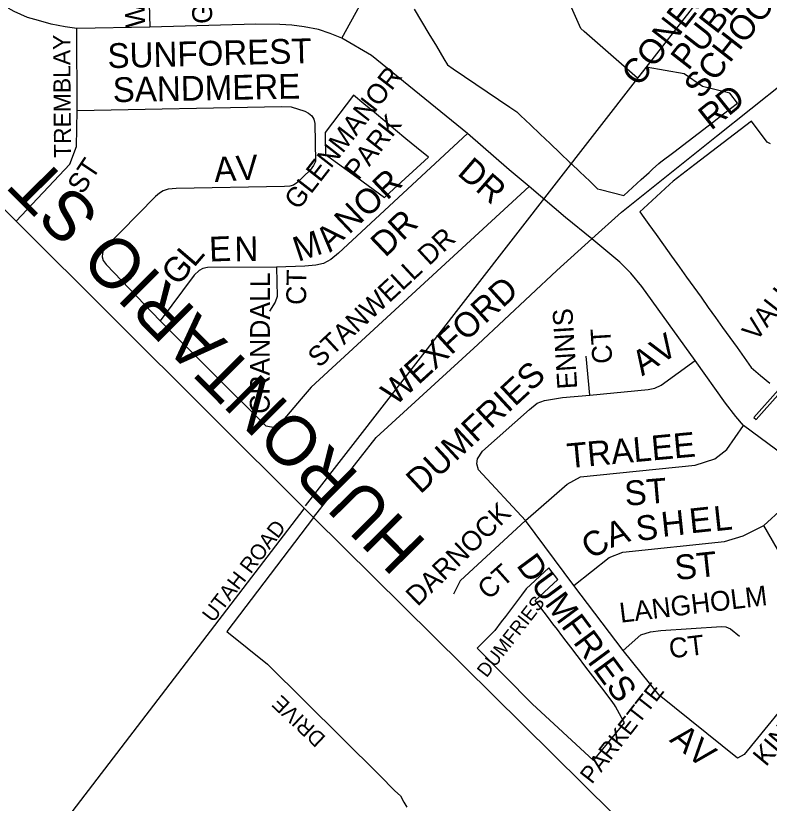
# Model space of a CAD drawing. Extents: x 586326 to 623965, y 4819854 to 4857850.
# Drawn here: x 597005 to 597767, y 4840059 to 4840854 of the extents above; entities that cross this region are included whole.
import ezdxf

# ---------------------------------------------------------------- set-up
doc = ezdxf.new("R2010")
doc.units = 0
for name, color, linetype in [('Lots_Concessions', 7, 'Continuous'), ('Major Rds and Hwys', 7, 'Continuous'), ('Major Rds Lbls', 7, 'Continuous'), ('Minor Rd Lbls', 7, 'Continuous'), ('Minor Rds', 7, 'Continuous'), ('Park Lbls', 7, 'Continuous'), ('Park Outlines', 7, 'Continuous'), ('Proposed Secondary Rds', 7, 'Continuous'), ('School Syms_Lbls', 7, 'Continuous'), ('Secondary Rds Lbls', 7, 'Continuous')]:
    doc.layers.add(name, color=color, linetype=linetype)

msp = doc.modelspace()

# ---------------------------------------------------------------- linework, layer by layer
at = {"layer": 'Lots_Concessions'}
for p, q in [((597718.29, 4840899.64), (597633.62, 4840790.99)), ((597633.62, 4840790.99), (597297.86, 4840359.08)), ((596886, 4839819.87), (597296.87, 4840356.18))]:
    msp.add_line(p, q, dxfattribs=at)
at = {"layer": 'Major Rds and Hwys'}
for points in [[(597005.86, 4840646.62), (596858.23, 4840792.26), (596719.35, 4840929.28)], [(597306.22, 4840347.42), (597298.88, 4840354.72), (597005.86, 4840646.62)], [(597669.67, 4839988.39), (597306.22, 4840347.42)]]:
    msp.add_lwpolyline(points, dxfattribs=at)
at = {"layer": 'Minor Rds'}
for points in [[(597138.46, 4840925.09), (597140.79, 4840842.66)], [(597334.97, 4840831.49), (597367.47, 4840890.88), (597368.97, 4840896.85), (597368.83, 4840901.03), (597367.28, 4840904.75), (597364.39, 4840908.04), (597358.16, 4840911.31), (597335.13, 4840919.32), (597304.91, 4840925.31), (597282.35, 4840926.95), (597198.53, 4840925.55)], [(597067.56, 4840758.38), (597067.18, 4840841.17)], [(597005.86, 4840646.62), (597059.99, 4840704.24), (597066.73, 4840721.98), (597067.56, 4840758.38)], [(597067.56, 4840758.38), (597274.06, 4840762.45), (597283.56, 4840761.97), (597297.63, 4840757.68), (597301.35, 4840755.74), (597304.44, 4840752.84), (597306.57, 4840749.48), (597307.54, 4840745.42), (597308.15, 4840707.06), (597306.14, 4840702.78), (597302.87, 4840698.13), (597289.34, 4840685.32), (597285.93, 4840682.99), (597282.36, 4840682), (597276.94, 4840681.61), (597167.68, 4840679.79), (597159.35, 4840678.94), (597154.44, 4840677.17), (597150.8, 4840675.02), (597146.49, 4840671.68), (597094.28, 4840618.05), (597092.98, 4840613.95), (597092.78, 4840610.57), (597093.92, 4840606.88), (597096.99, 4840603.02), (597151.46, 4840545.96)], [(597461.64, 4840735.09), (597331.58, 4840614.42), (597323.83, 4840608.04), (597316.29, 4840604.01), (597308.77, 4840602.1), (597297.49, 4840601.21), (597268.96, 4840600.05)], [(597524.04, 4840681.54), (597303.87, 4840478.86), (597293.65, 4840467.37), (597271.57, 4840440.83), (597267.31, 4840437.82), (597258.54, 4840439.59), (597151.46, 4840545.96)], [(597268.96, 4840600.05), (597199.33, 4840599.74), (597194.59, 4840598.94), (597190.64, 4840596.92), (597185.84, 4840592.05), (597151.46, 4840545.96)], [(597268.96, 4840600.05), (597269.56, 4840570.56), (597267.57, 4840564.96), (597261.77, 4840555.93)], [(597585.5, 4840471.06), (597581.6, 4840510.36)], [(597585.5, 4840471.06), (597644.17, 4840476.63), (597651.01, 4840478.03), (597657.37, 4840481.05), (597691.74, 4840505.88)], [(597520.31, 4840344.39), (597473.07, 4840395.55), (597471.18, 4840401.57), (597471.88, 4840406.79), (597476.9, 4840414.53), (597524.36, 4840456.6), (597532.06, 4840462.87), (597539.53, 4840465.45), (597557.73, 4840468.44), (597585.5, 4840471.06)], [(597520.31, 4840344.39), (597562.37, 4840380.99), (597575.79, 4840388.42), (597691.68, 4840400.27), (597711.7, 4840406.79), (597723.81, 4840416.11), (597740.57, 4840440.32)], [(597761.06, 4840339.27), (597780.16, 4840356.97), (597806.7, 4840391.43)], [(597520.31, 4840344.39), (597454.43, 4840283.53), (597447.71, 4840269.87)], [(597569.22, 4840278.59), (597520.31, 4840344.39)], [(597569.22, 4840278.59), (597604.77, 4840306.93), (597618.64, 4840312.51), (597721.41, 4840323.04), (597740.11, 4840329.03), (597761.06, 4840339.27)], [(597857.92, 4840250.79), (597796.45, 4840296.43), (597782.86, 4840306.28), (597775.01, 4840315.4), (597761.06, 4840339.27)], [(597618.89, 4840213.27), (597569.22, 4840278.59)], [(597857.92, 4840250.79), (597741.25, 4840108.1), (597734.54, 4840104.34)], [(597218.66, 4840232.26), (597259.95, 4840199.2), (597372.99, 4840087.16), (597388.46, 4840071.46), (597394.06, 4840066.28), (597397.55, 4840059.94), (597400.42, 4840054.88)], [(597618.89, 4840213.27), (597636.91, 4840228.78), (597646.55, 4840232.13), (597657.02, 4840233.39), (597718.53, 4840237.33), (597722.67, 4840236.95), (597727.46, 4840234.95), (597736.64, 4840227.52)], [(597734.54, 4840104.34), (597655.44, 4840167.96), (597618.89, 4840213.27)]]:
    msp.add_lwpolyline(points, dxfattribs=at)
at = {"layer": 'Park Outlines'}
for points in [[(597407.91, 4840860.73), (597415.4, 4840848.23), (597422.9, 4840835.72), (597430.39, 4840823.22), (597437.88, 4840810.72), (597441.63, 4840804.46), (597447.34, 4840800.58), (597458.76, 4840792.82), (597470.17, 4840785.06), (597481.59, 4840777.3), (597493.01, 4840769.53), (597504.42, 4840761.77), (597511.51, 4840756.95), (597515.3, 4840753.36), (597525.29, 4840743.87), (597535.28, 4840734.39), (597545.28, 4840724.91), (597555.27, 4840715.42), (597565.26, 4840705.94), (597566.55, 4840704.72), (597575.25, 4840696.45), (597585.24, 4840686.97), (597593.28, 4840679.33), (597596.15, 4840678.58), (597619.64, 4840672.42), (597637.25, 4840688.56), (597645.17, 4840695.82), (597648.71, 4840699.07), (597654.91, 4840704.75), (597657.1, 4840706.43), (597670.11, 4840716.41), (597709.11, 4840746.34), (597720.33, 4840754.95), (597734.63, 4840765.93), (597726.91, 4840775.98), (597699.16, 4840782.46), (597680.68, 4840795.3), (597642.18, 4840802.01), (597633.61, 4840790.99), (597579.73, 4840838.14), (597576.23, 4840841.2), (597542.08, 4840919.08)], [(597767.86, 4840724.89), (597764.64, 4840726.48), (597748.64, 4840747.69), (597691.33, 4840703.72), (597678.33, 4840693.74), (597669.71, 4840687.13), (597665.76, 4840683.51), (597639.58, 4840659.5), (597635.89, 4840656.12), (597640, 4840650.39), (597644.98, 4840643.43), (597652.31, 4840633.19), (597659.68, 4840622.89), (597667.94, 4840611.35), (597675.87, 4840600.27), (597683.14, 4840590.11), (597690.41, 4840579.95), (597697.68, 4840569.79), (597704.96, 4840559.63), (597712.23, 4840549.47), (597719.5, 4840539.3), (597726.78, 4840529.14), (597734.05, 4840518.98), (597741.32, 4840508.82), (597748.45, 4840498.86), (597757.87, 4840490.88), (597767.2, 4840482.99)], [(597775.64, 4840475.84), (597751.14, 4840448.41), (597753.38, 4840446.41), (597777.93, 4840473.9)]]:
    msp.add_lwpolyline(points, dxfattribs=at)
for points in [[(597346.63, 4840773.75), (597317.88, 4840736.21), (597317.93, 4840733.12), (597318.28, 4840714.13), (597320.7, 4840712.36), (597349.88, 4840691.01), (597377.91, 4840670.49), (597383.18, 4840675.31), (597422.26, 4840711.15), (597410.16, 4840721.16), (597399.57, 4840729.93), (597388.98, 4840738.69), (597378.39, 4840747.46), (597367.8, 4840756.22), (597357.21, 4840764.99)], [(597544.11, 4840296.43), (597521.18, 4840275.4), (597516.47, 4840269.15), (597512.37, 4840263.71), (597508.27, 4840258.26), (597504.17, 4840252.81), (597500.07, 4840247.36), (597495.97, 4840241.91), (597489.56, 4840233.4), (597471.45, 4840215.45), (597526.98, 4840159.42), (597589.23, 4840102.16), (597620.35, 4840140.05), (597619.34, 4840141.91), (597611.43, 4840156.51), (597610.45, 4840158.32), (597608.62, 4840160.71), (597601.83, 4840169.62), (597597.33, 4840175.52), (597592.83, 4840181.42), (597588.34, 4840187.32), (597583.84, 4840193.22), (597579.34, 4840199.12), (597574.84, 4840205.02), (597570.28, 4840211), (597568.42, 4840213.44), (597561.57, 4840222.43), (597557.07, 4840228.33), (597552.57, 4840234.22), (597548.08, 4840240.12), (597543.58, 4840246.02), (597539.08, 4840251.92), (597530.11, 4840263.69), (597553.04, 4840284.72)]]:
    msp.add_lwpolyline(points, close=True, dxfattribs=at)
at = {"layer": 'Proposed Secondary Rds'}
for points in [[(597067.18, 4840841.17), (597055.25, 4840842.95), (597041.13, 4840845.46), (597028.32, 4840849.11), (597017.51, 4840852.33), (597003.86, 4840858.45), (596995.5, 4840863.09), (596983.85, 4840870.6)], [(597334.97, 4840831.49), (597323.15, 4840836.14), (597311.45, 4840840.06), (597296.75, 4840842.99), (597284.41, 4840844.53), (597272.19, 4840845.09), (597247.89, 4840845.46), (597140.79, 4840842.66)], [(597140.79, 4840842.66), (597067.18, 4840841.17)], [(597461.64, 4840735.09), (597364.77, 4840813.79), (597334.97, 4840831.49)], [(597587.27, 4840628.89), (597617.22, 4840655.86), (597713.18, 4840732.38), (597782.51, 4840787.82)], [(597524.04, 4840681.54), (597504.05, 4840698.6), (597461.64, 4840735.09)], [(597587.27, 4840628.89), (597560.87, 4840650.32), (597524.04, 4840681.54)], [(597306.22, 4840347.42), (597369.66, 4840428.33), (597472.11, 4840522.05), (597552.15, 4840596.93), (597587.27, 4840628.89)], [(597691.74, 4840505.88), (597637.87, 4840580.77), (597626.8, 4840594.22), (597615.84, 4840605.18), (597587.27, 4840628.89)], [(597740.57, 4840440.32), (597732.68, 4840449.31), (597722.32, 4840462.89), (597691.74, 4840505.88)], [(597806.7, 4840391.43), (597740.57, 4840440.32)], [(597306.22, 4840347.42), (597218.66, 4840232.26)]]:
    msp.add_lwpolyline(points, dxfattribs=at)

# ---------------------------------------------------------------- texts
at = {"layer": 'Major Rds Lbls'}
msp.add_text('HURONTARIO ST', height=49.998, rotation=134.85125, dxfattribs=at).set_placement((597421.99, 4840321.63))
at = {"layer": 'Minor Rd Lbls'}
for s, height, rotation, p in [('WHIT-', 19.998, 92.07005, (597136.39, 4840842.37)), ('GATE', 19.998, 92.07005, (597204.16, 4840846.21)), ('TREMBLAY', 17.268, 90.45116, (597061.41, 4840710.58)), ('SANDMERE', 25.002, 1.13444, (597103.67, 4840766.78)), ('ST', 19.998, 56.30995, (597072.95, 4840672.79)), ('AV', 25.002, 3.6914, (597206.48, 4840686.1)), ('R', 25, 43.60284, (597380.49, 4840667.11)), ('O', 25, 43.60284, (597360.49, 4840649.11)), ('N', 25, 43.60284, (597341.99, 4840632.6)), ('DR', 25.002, 43.60284, (597378.72, 4840609.27)), ('M', 25, 18.43497, (597290.69, 4840605.5)), ('STANWELL DR', 19.998, 42.8796, (597311.96, 4840497.88)), ('A', 25, 43.60284, (597322.99, 4840614.6)), ('E', 25, 2.3225, (597201.27, 4840605.78)), ('N', 25, 0.81847, (597226.56, 4840606.08)), ('L', 25, 49.48463, (597185.49, 4840599.08)), ('G', 25, 49.48463, (597169.36, 4840580.25)), ('CT', 19.998, 89.23355, (597298.68, 4840562)), ('CRANDALL', 19.998, 89.84028, (597261.93, 4840452.1)), ('ENNIS', 19.998, 93.57635, (597572.69, 4840477.57)), ('CT', 19.998, 93.57635, (597608.15, 4840503.25)), ('AV', 25.002, 32.73525, (597638.24, 4840489.81)), ('DUMFRIES', 25.002, 42.79787, (597414.18, 4840370.41)), ('TRALEE', 25.002, 5.28126, (597563.48, 4840397.1)), ('ST', 25.002, 4.81386, (597621.47, 4840359.12)), ('DARNOCK', 19.998, 44.23866, (597411.41, 4840256.83)), ('E', 25, 6.09588, (597687.12, 4840331.34)), ('L', 25, 6.09588, (597711.79, 4840333.5)), ('S', 25, 6.09588, (597633.14, 4840323.66)), ('H', 25, 6.09588, (597658.69, 4840327.8)), ('A', 25, 19.65384, (597606.66, 4840316.47)), ('C', 25, 35.5377, (597587.99, 4840304.17)), ('DUMFRIES', 25.002, 306.44446, (597510.46, 4840299.12)), ('ST', 25.002, 6.09588, (597672.48, 4840284.1)), ('CT', 19.998, 41.84747, (597483.04, 4840263.42)), ('LANGHOLM', 19.998, 6.87001, (597616.48, 4840241.1)), ('CT', 19.998, 6.87001, (597666.48, 4840205.1)), ('KINTYRE ST', 19.346, 50.11202, (597763.31, 4840095.13)), ('DRIVE', 15.491, 136.63995, (597319.54, 4840125.54)), ('AV', 25.002, 320.19445, (597664.92, 4840121.87))]:
    msp.add_text(s, height=height, rotation=rotation, dxfattribs=at).set_placement(p)
at = {"layer": 'Park Lbls'}
for s, height, p in [('GLENMANOR', 19.992, (597290.82, 4840656.94)), ('PARK', 19.992, (597351.57, 4840687.11)), ('VALLEY', 19.992, (597753.33, 4840524.26)), ('DUMFRIES', 13.847, (597481.07, 4840185)), ('PARKETTE', 17, (597587.44, 4840077.43))]:
    msp.add_text(s, height=height, rotation=52.00002, dxfattribs=at).set_placement(p)
at = {"layer": 'School Syms_Lbls'}
for s, p in [('CONESTOGA', (597634.99, 4840781.34)), ('PUBLIC', (597684.81, 4840797.82)), ('SCHOOL', (597698.08, 4840768.98))]:
    msp.add_text(s, height=25, rotation=52.00002, dxfattribs=at).set_placement(p)
at = {"layer": 'Secondary Rds Lbls'}
for s, height, rotation, p in [('SUNFOREST', 25.002, 1.45638, (597098.48, 4840801.1)), ('D', 25, 38.79969, (597725.41, 4840752.08)), ('R', 25, 38.45466, (597707.76, 4840737.68)), ('DR', 25.002, 319.0142, (597450.48, 4840694.1)), ('WEXFORD', 25.002, 42.4047, (597388.87, 4840459.38)), ('UTAH ROAD', 15.491, 52.45896, (597204.89, 4840240.45))]:
    msp.add_text(s, height=height, rotation=rotation, dxfattribs=at).set_placement(p)

doc.saveas('drawing.dxf')
